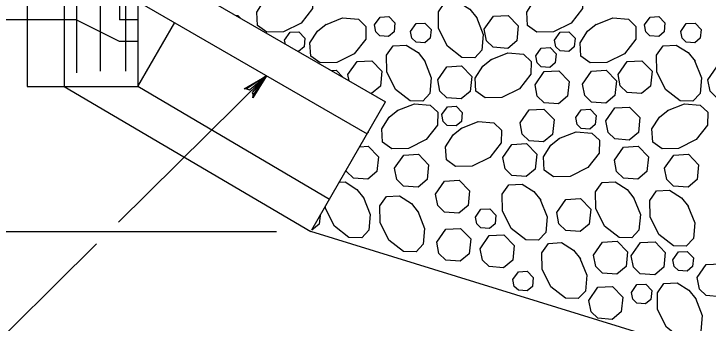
# Model space of a CAD drawing. Extents: x 636183 to 639890, y 299162 to 300538.
# Drawn here: x 638674.5 to 638770.6, y 299706.8 to 299749.5 of the extents above; entities that cross this region are included whole.
import ezdxf

# ---------------------------------------------------------------- set-up
doc = ezdxf.new("R2010")
doc.units = 0
doc.layers.add('Default', color=7, linetype='Continuous')

msp = doc.modelspace()

# ---------------------------------------------------------------- linework, layer by layer
at = {"layer": 'Default'}
for p, q in [((638676.378, 299791.093), (638676.378, 299739.471)), ((638681.481, 299791.099), (638681.481, 299739.471)), ((638691.686, 299791.093), (638691.686, 299739.471)), ((638691.686, 299784.858), (638691.686, 299745.712)), ((638689.132, 299781.87), (638689.132, 299748.701)), ((638696.788, 299754.203), (638725.985, 299737.346)), ((638683.182, 299751.558), (638683.182, 299741.392)), ((638686.486, 299751.279), (638686.486, 299741.578)), ((638689.985, 299751.699), (638689.985, 299741.578)), ((638691.686, 299751.255), (638723.434, 299732.928)), ((638681.481, 299748.701), (638644.518, 299748.701)), ((638683.154, 299748.701), (638681.481, 299748.701)), ((638689.132, 299745.712), (638683.154, 299748.701)), ((638691.686, 299748.701), (638689.132, 299748.701)), ((638691.686, 299739.471), (638696.788, 299748.309)), ((638691.686, 299745.712), (638689.132, 299745.712)), ((638676.378, 299739.471), (638691.686, 299739.471)), ((638681.481, 299739.471), (638715.647, 299719.444)), ((638718.199, 299723.862), (638691.686, 299739.471)), ((638715.781, 299719.676), (638725.985, 299737.346)), ((638589.499, 299719.444), (638710.907, 299719.444)), ((638848.199, 299678.562), (638715.647, 299719.444))]:
    msp.add_line(p, q, dxfattribs=at)
for points in [[(638710.291, 299752.272), (638712.668, 299753.214), (638714.851, 299753.025), (638715.889, 299752.039), (638715.856, 299750.267), (638714.28, 299748.254), (638711.846, 299747.037), (638709.553, 299746.997), (638708.261, 299747.914), (638708.14, 299749.742), (638709.187, 299751.375), (638710.387, 299752.333)], [(638747.685, 299752.272), (638750.061, 299753.214), (638752.245, 299753.025), (638753.283, 299752.039), (638753.249, 299750.267), (638751.674, 299748.254), (638749.24, 299747.037), (638746.947, 299746.997), (638745.655, 299747.914), (638745.533, 299749.742), (638746.581, 299751.375), (638747.78, 299752.333)], [(638738.566, 299749.06), (638739.509, 299746.683), (638739.32, 299744.499), (638738.333, 299743.462), (638736.561, 299743.495), (638734.548, 299745.07), (638733.332, 299747.503), (638733.291, 299749.797), (638734.209, 299751.088), (638736.036, 299751.211), (638737.67, 299750.163), (638738.627, 299748.963)], [(638705.289, 299749.295), (638705.551, 299749.31), (638705.914, 299748.934)], [(638717.664, 299748.027), (638720.042, 299748.969), (638722.224, 299748.78), (638723.263, 299747.793), (638723.23, 299746.022), (638721.655, 299744.008), (638719.22, 299742.792), (638716.927, 299742.751), (638715.635, 299743.669), (638715.514, 299745.496), (638716.561, 299747.13), (638717.761, 299748.087)], [(638724.452, 299747.989), (638725.215, 299749.074), (638726.432, 299749.144), (638727.278, 299748.266), (638727.156, 299747.036), (638726.404, 299746.411), (638725.202, 299746.499), (638724.637, 299747.047), (638724.453, 299747.989)], [(638739.646, 299747.387), (638740.917, 299749.195), (638742.945, 299749.31), (638744.355, 299747.848), (638744.151, 299745.8), (638742.898, 299744.757), (638740.895, 299744.902), (638739.953, 299745.816), (638739.647, 299747.387)], [(638755.058, 299748.027), (638757.435, 299748.969), (638759.618, 299748.78), (638760.657, 299747.793), (638760.624, 299746.022), (638759.048, 299744.008), (638756.614, 299742.792), (638754.321, 299742.751), (638753.029, 299743.669), (638752.907, 299745.496), (638753.954, 299747.13), (638755.154, 299748.087)], [(638761.846, 299747.989), (638762.609, 299749.074), (638763.826, 299749.144), (638764.672, 299748.266), (638764.55, 299747.036), (638763.797, 299746.411), (638762.596, 299746.499), (638762.031, 299747.047), (638761.847, 299747.989)], [(638729.457, 299747.096), (638730.219, 299748.18), (638731.436, 299748.25), (638732.283, 299747.372), (638732.16, 299746.144), (638731.409, 299745.518), (638730.207, 299745.605), (638729.641, 299746.153), (638729.458, 299747.095)], [(638766.85, 299747.096), (638767.613, 299748.18), (638768.83, 299748.25), (638769.677, 299747.372), (638769.554, 299746.144), (638768.803, 299745.518), (638767.601, 299745.605), (638767.035, 299746.153), (638766.851, 299747.095)], [(638712.001, 299745.904), (638712.764, 299746.989), (638713.981, 299747.058), (638714.827, 299746.181), (638714.705, 299744.952), (638713.953, 299744.326), (638713.886, 299744.331)], [(638749.395, 299745.904), (638750.158, 299746.989), (638751.375, 299747.058), (638752.22, 299746.181), (638752.099, 299744.952), (638751.346, 299744.326), (638750.144, 299744.413), (638749.579, 299744.961), (638749.396, 299745.904)], [(638712.109, 299745.357), (638712.002, 299745.904)], [(638731.377, 299743.064), (638732.32, 299740.688), (638732.131, 299738.504), (638731.144, 299737.466), (638729.373, 299737.499), (638727.359, 299739.075), (638726.143, 299741.509), (638726.102, 299743.802), (638727.02, 299745.094), (638728.847, 299745.216), (638730.481, 299744.169), (638731.438, 299742.969)], [(638746.774, 299743.7), (638747.537, 299744.785), (638748.754, 299744.854), (638749.599, 299743.977), (638749.477, 299742.748), (638748.725, 299742.122), (638747.523, 299742.209), (638746.958, 299742.757), (638746.775, 299743.7)], [(638768.771, 299743.064), (638769.714, 299740.688), (638769.525, 299738.504), (638768.538, 299737.466), (638766.766, 299737.499), (638764.753, 299739.075), (638763.537, 299741.509), (638763.496, 299743.802), (638764.414, 299745.094), (638766.241, 299745.216), (638767.875, 299744.169), (638768.832, 299742.969)], [(638740.534, 299743.185), (638742.911, 299744.127), (638745.094, 299743.938), (638746.131, 299742.952), (638746.098, 299741.18), (638744.523, 299739.167), (638742.09, 299737.95), (638739.796, 299737.91), (638738.505, 299738.827), (638738.382, 299740.655), (638739.43, 299742.288), (638740.63, 299743.245)], [(638720.778, 299741.128), (638722.048, 299742.936), (638724.076, 299743.052), (638725.487, 299741.589), (638725.283, 299739.54), (638724.029, 299738.498), (638723.983, 299738.502)], [(638758.171, 299741.128), (638759.441, 299742.936), (638761.47, 299743.052), (638762.881, 299741.589), (638762.677, 299739.54), (638761.423, 299738.498), (638759.421, 299738.644), (638758.479, 299739.558), (638758.172, 299741.128)], [(638718.466, 299741.687), (638719.15, 299741.726), (638720.094, 299740.747)], [(638733.207, 299740.398), (638734.478, 299742.206), (638736.507, 299742.321), (638737.916, 299740.86), (638737.712, 299738.811), (638736.459, 299737.769), (638734.456, 299737.913), (638733.514, 299738.827), (638733.209, 299740.398)], [(638753.244, 299739.803), (638754.515, 299741.61), (638756.543, 299741.726), (638757.953, 299740.264), (638757.749, 299738.215), (638756.496, 299737.173), (638754.493, 299737.318), (638753.551, 299738.232), (638753.246, 299739.802)], [(638770.601, 299740.398), (638771.872, 299742.206), (638773.9, 299742.321), (638775.31, 299740.86), (638775.106, 299738.811), (638773.853, 299737.769), (638771.85, 299737.913), (638770.908, 299738.827), (638770.603, 299740.398)], [(638709.5, 299740.971), (638689.018, 299720.73)], [(638706.745, 299739.166), (638706.396, 299739.137), (638709.5, 299740.971), (638706.745, 299739.166), (638707.146, 299739.037), (638709.5, 299740.971), (638707.517, 299738.667), (638707.649, 299738.271), (638709.5, 299740.971), (638707.625, 299737.892), (638707.649, 299738.271)], [(638720.949, 299740.253), (638720.779, 299741.128)], [(638746.689, 299739.729), (638747.96, 299741.535), (638749.989, 299741.651), (638751.398, 299740.19), (638751.194, 299738.14), (638749.941, 299737.098), (638747.938, 299737.243), (638746.996, 299738.157), (638746.691, 299739.728)], [(638727.609, 299736.156), (638729.987, 299737.098), (638732.17, 299736.91), (638733.207, 299735.923), (638733.175, 299734.152), (638731.6, 299732.138), (638729.166, 299730.921), (638726.871, 299730.881), (638725.581, 299731.799), (638725.458, 299733.625), (638726.506, 299735.26), (638727.706, 299736.217)], [(638765.003, 299736.156), (638767.381, 299737.098), (638769.563, 299736.91), (638770.601, 299735.923), (638770.569, 299734.152), (638768.994, 299732.138), (638766.559, 299730.921), (638764.265, 299730.881), (638762.974, 299731.799), (638762.852, 299733.625), (638763.9, 299735.26), (638765.1, 299736.217)], [(638733.786, 299735.596), (638734.549, 299736.681), (638735.766, 299736.75), (638736.612, 299735.873), (638736.49, 299734.644), (638735.737, 299734.018), (638734.536, 299734.105), (638733.97, 299734.654), (638733.787, 299735.596)], [(638744.605, 299734.436), (638745.876, 299736.244), (638747.904, 299736.36), (638749.315, 299734.897), (638749.111, 299732.849), (638747.858, 299731.806), (638745.855, 299731.952), (638744.913, 299732.866), (638744.606, 299734.436)], [(638752.314, 299735.18), (638753.077, 299736.264), (638754.294, 299736.333), (638755.14, 299735.456), (638755.017, 299734.227), (638754.266, 299733.602), (638753.063, 299733.689), (638752.498, 299734.237), (638752.315, 299735.179)], [(638756.478, 299734.711), (638757.748, 299736.519), (638759.777, 299736.634), (638761.187, 299735.172), (638760.983, 299733.124), (638759.73, 299732.081), (638757.727, 299732.226), (638756.784, 299733.14), (638756.479, 299734.711)], [(638736.427, 299733.684), (638738.804, 299734.626), (638740.987, 299734.438), (638742.025, 299733.451), (638741.992, 299731.68), (638740.417, 299729.666), (638737.984, 299728.449), (638735.689, 299728.409), (638734.399, 299729.327), (638734.276, 299731.153), (638735.324, 299732.788), (638736.524, 299733.745)], [(638723.598, 299733.211), (638723.589, 299733.124), (638723.508, 299733.057)], [(638749.99, 299732.284), (638752.367, 299733.226), (638754.551, 299733.037), (638755.588, 299732.05), (638755.555, 299730.278), (638753.98, 299728.266), (638751.546, 299727.049), (638749.253, 299727.008), (638747.961, 299727.926), (638747.839, 299729.753), (638748.887, 299731.387), (638750.087, 299732.344)], [(638722.411, 299731.157), (638723.578, 299731.223), (638724.988, 299729.762), (638724.784, 299727.713), (638723.531, 299726.671), (638721.529, 299726.815), (638720.587, 299727.729), (638720.548, 299727.93)], [(638742.215, 299729.655), (638743.486, 299731.462), (638745.514, 299731.579), (638746.924, 299730.116), (638746.72, 299728.067), (638745.467, 299727.025), (638743.464, 299727.171), (638742.522, 299728.084), (638742.216, 299729.655)], [(638757.674, 299729.301), (638758.943, 299731.108), (638760.972, 299731.223), (638762.382, 299729.762), (638762.178, 299727.713), (638760.925, 299726.671), (638758.923, 299726.815), (638757.981, 299727.729), (638757.674, 299729.301)], [(638727.226, 299728.194), (638728.496, 299730.001), (638730.524, 299730.117), (638731.934, 299728.655), (638731.73, 299726.607), (638730.477, 299725.563), (638728.475, 299725.709), (638727.533, 299726.623), (638727.227, 299728.193)], [(638764.62, 299728.194), (638765.89, 299730.001), (638767.918, 299730.117), (638769.328, 299728.655), (638769.124, 299726.607), (638767.871, 299725.563), (638765.869, 299725.709), (638764.927, 299726.623), (638764.62, 299728.193)], [(638719.577, 299726.249), (638720.393, 299726.303), (638722.027, 299725.256), (638722.984, 299724.056)], [(638732.896, 299724.599), (638734.167, 299726.407), (638736.195, 299726.522), (638737.606, 299725.061), (638737.401, 299723.012), (638736.148, 299721.97), (638734.145, 299722.114), (638733.203, 299723.029), (638732.897, 299724.599)], [(638760.317, 299724.152), (638761.259, 299721.775), (638761.07, 299719.592), (638760.084, 299718.554), (638758.312, 299718.587), (638756.3, 299720.162), (638755.083, 299722.596), (638755.042, 299724.89), (638755.959, 299726.181), (638757.787, 299726.303), (638759.421, 299725.256), (638760.378, 299724.056)], [(638747.404, 299723.845), (638748.347, 299721.468), (638748.158, 299719.284), (638747.172, 299718.246), (638745.4, 299718.28), (638743.387, 299719.854), (638742.17, 299722.288), (638742.13, 299724.583), (638743.047, 299725.873), (638744.875, 299725.995), (638746.508, 299724.948), (638747.466, 299723.748)], [(638730.455, 299722.218), (638731.398, 299719.841), (638731.209, 299717.658), (638730.223, 299716.62), (638728.451, 299716.653), (638726.438, 299718.228), (638725.222, 299720.662), (638725.181, 299722.956), (638726.098, 299724.247), (638727.925, 299724.369), (638729.56, 299723.322), (638730.517, 299722.122)], [(638767.849, 299722.999), (638768.791, 299720.622), (638768.603, 299718.439), (638767.617, 299717.401), (638765.845, 299717.434), (638763.831, 299719.01), (638762.615, 299721.444), (638762.575, 299723.737), (638763.492, 299725.029), (638765.319, 299725.15), (638766.953, 299724.104), (638767.911, 299722.903)], [(638722.924, 299724.152), (638723.866, 299721.775), (638723.677, 299719.592), (638722.69, 299718.554), (638720.918, 299718.587), (638718.906, 299720.162), (638717.689, 299722.596), (638717.682, 299722.968)], [(638749.687, 299722.046), (638750.957, 299723.854), (638752.986, 299723.969), (638754.397, 299722.508), (638754.192, 299720.459), (638752.94, 299719.417), (638750.936, 299719.561), (638749.994, 299720.475), (638749.688, 299722.046)], [(638738.433, 299721.417), (638739.196, 299722.502), (638740.413, 299722.572), (638741.259, 299721.694), (638741.137, 299720.465), (638740.385, 299719.839), (638739.183, 299719.927), (638738.618, 299720.475), (638738.434, 299721.417)], [(638716.917, 299721.642), (638716.799, 299720.459), (638715.799, 299719.628)], [(638733.062, 299717.934), (638734.332, 299719.74), (638736.36, 299719.857), (638737.77, 299718.395), (638737.566, 299716.345), (638736.313, 299715.303), (638734.31, 299715.449), (638733.368, 299716.362), (638733.063, 299717.933)], [(638739.081, 299717.051), (638740.351, 299718.857), (638742.379, 299718.974), (638743.79, 299717.512), (638743.586, 299715.462), (638742.333, 299714.42), (638740.33, 299714.566), (638739.388, 299715.479), (638739.082, 299717.05)], [(638685.978, 299717.726), (638668.536, 299700.489)], [(638752.892, 299715.753), (638753.834, 299713.376), (638753.646, 299711.192), (638752.66, 299710.155), (638750.888, 299710.188), (638748.875, 299711.763), (638747.658, 299714.197), (638747.618, 299716.49), (638748.535, 299717.782), (638750.362, 299717.904), (638751.997, 299716.857), (638752.954, 299715.657)], [(638754.772, 299716.155), (638756.042, 299717.963), (638758.07, 299718.078), (638759.48, 299716.616), (638759.276, 299714.568), (638758.023, 299713.525), (638756.021, 299713.67), (638755.079, 299714.584), (638754.773, 299716.154)], [(638759.998, 299716.077), (638761.268, 299717.885), (638763.297, 299718.001), (638764.707, 299716.539), (638764.503, 299714.49), (638763.249, 299713.448), (638761.247, 299713.593), (638760.305, 299714.507), (638759.999, 299716.077)], [(638765.779, 299715.52), (638766.541, 299716.604), (638767.759, 299716.674), (638768.604, 299715.796), (638768.481, 299714.568), (638767.73, 299713.942), (638766.528, 299714.029), (638765.962, 299714.577), (638765.779, 299715.519)], [(638769.126, 299713.044), (638770.396, 299714.85), (638772.424, 299714.966), (638773.835, 299713.505), (638773.631, 299711.455), (638772.378, 299710.413), (638770.375, 299710.558), (638769.433, 299711.472), (638769.126, 299713.043)], [(638743.618, 299712.786), (638744.379, 299713.87), (638745.597, 299713.94), (638746.443, 299713.062), (638746.32, 299711.833), (638745.569, 299711.208), (638744.367, 299711.295), (638743.801, 299711.843), (638743.618, 299712.785)], [(638760.024, 299710.99), (638760.786, 299712.075), (638762.003, 299712.145), (638762.849, 299711.267), (638762.727, 299710.038), (638761.975, 299709.412), (638760.773, 299709.5), (638760.208, 299710.048), (638760.025, 299710.99)], [(638768.891, 299710.199), (638769.833, 299707.823), (638769.645, 299705.639), (638768.658, 299704.602), (638766.887, 299704.635), (638764.873, 299706.21), (638763.657, 299708.644), (638763.616, 299710.937), (638764.534, 299712.229), (638766.36, 299712.351), (638767.995, 299711.304), (638768.952, 299710.104)], [(638754.121, 299709.906), (638755.391, 299711.713), (638757.419, 299711.829), (638758.829, 299710.367), (638758.625, 299708.318), (638757.372, 299707.276), (638755.37, 299707.421), (638754.428, 299708.334), (638754.122, 299709.905)]]:
    msp.add_lwpolyline(points, dxfattribs=at)

doc.saveas('drawing.dxf')
